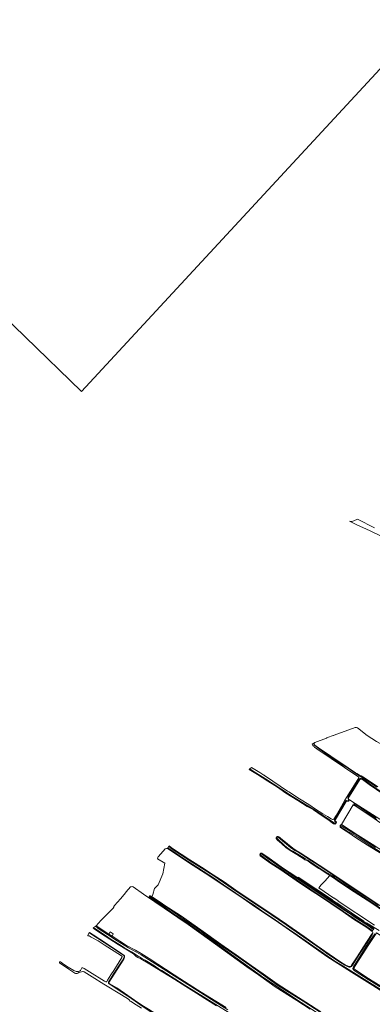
# Model space of a CAD drawing. Header units: metres. Extents: x 149984 to 156489, y 469398 to 478068.
# Tile 836 of 854: x 151732 to 152143, y 475154 to 476299. Entities that reach past the tile are written whole.
import ezdxf

# ---------------------------------------------------------------- set-up
doc = ezdxf.new("R2010")
doc.units = ezdxf.units.M
doc.header["$LTSCALE"] = 0.75
for name, color, linetype, lineweight in [('B-WE-GR-GRAS-GV', 252, 'Continuous', 13), ('B-WE-OG-TERREIN_BEGROEID-GV', 252, 'Continuous', 18), ('B-WE-OG-TERREIN_OEVER-GV', 252, 'Continuous', 18), ('B-WE-OG-WATER-GV', 252, 'Continuous', 18), ('B-WE-OG-WATER_SLOOT-GV', 252, 'Continuous', 18)]:
    doc.layers.add(name, color=color, linetype=linetype, lineweight=lineweight)

msp = doc.modelspace()

# ---------------------------------------------------------------- linework, layer by layer
at = {"layer": 'B-WE-GR-GRAS-GV', "flags": 128}
for points in [[(152122.966, 475476.121), (152098.32, 475467.231), (152097.575, 475466.962), (152097.082, 475466.785), (152090.494, 475464.409), (152089.777, 475464.151)], [(152156.662, 475454.916), (152147.563, 475459.981), (152136.779, 475466.699), (152125.43, 475475.775)], [(152089.478, 475463.615), (152076.052, 475458.604)], [(152075.819, 475455.698), (152080.035, 475452.592), (152094.477, 475442.651), (152106.179, 475434.992), (152123.34, 475423.58), (152124.81, 475422.592), (152126.574, 475421.527), (152128.043, 475420.718), (152129.935, 475419.752), (152131.975, 475418.722), (152133.763, 475417.72), (152149.178, 475407.124)], [(152155.097, 475398.883), (152139.212, 475409.978), (152131.285, 475415.476), (152129.988, 475415.908), (152128.868, 475415.949), (152128.244, 475415.77), (152120.015, 475402.558), (152115.572, 475395.038), (152115.052, 475394.031), (152115.195, 475392.885), (152116.351, 475391.844), (152122.779, 475387.773), (152142.913, 475375.022)], [(152153.882, 475364.217), (152139.819, 475373.807), (152122.87, 475384.858), (152121.89, 475385.425), (152121.584, 475385.602), (152120.381, 475386.297), (152106.89, 475363.36), (152126.15, 475351.046), (152142.581, 475340.541), (152164.782, 475326.2)], [(151901.832, 475335.078), (151894.044, 475326.271), (151893.641, 475326.092), (151892.877, 475323.531), (151901.49, 475318.23), (151898.84, 475306.056), (151893.622, 475293.053), (151889.316, 475288.747), (151887.245, 475281.707), (151886.324, 475279.076)], [(152189.628, 475147.48), (152163.767, 475163.37), (152143.598, 475176.103), (152118.718, 475191.633), (152089.743, 475209.931), (152080.758, 475216.37), (152055.246, 475234.017), (152029.88, 475252.033), (152006.765, 475267.267), (151992.491, 475277.128), (151981.99, 475284.115), (151953.524, 475303.36), (151928.833, 475319.103), (151904.438, 475335.279)], [(152150.73, 475240.091), (152135.979, 475249.12), (152135.615, 475248.624), (152132.903, 475250.476), (152133.135, 475250.872), (152118.545, 475260.439), (152101.715, 475272.238), (152101.571, 475271.888), (152096.301, 475275.443), (152096.556, 475275.81), (152056.641, 475302.194), (152056.211, 475301.335), (152097.135, 475273.598), (152108.162, 475265.976), (152117.838, 475259.523), (152121.085, 475257.471), (152137.815, 475246.522), (152144.801, 475242.035)], [(152163.247, 475257.594), (152142.342, 475271.642), (152126.969, 475281.563), (152116.405, 475288.311), (152104.695, 475296.272), (152097.615, 475301.186), (152093.48, 475303.998), (152087.4, 475297.549), (152083.37, 475293.08), (152080.457, 475289.632), (152097.879, 475277.728), (152098.037, 475277.933), (152103.175, 475274.411), (152103.005, 475274.156), (152145.24, 475246.375)], [(151861.43, 475290.919), (151856.153, 475284.916)], [(151876.499, 475282.461), (151864.364, 475290.909)], [(151855.859, 475284.088), (151849.758, 475276.864), (151842.865, 475269.237), (151842.506, 475268.751), (151842.401, 475268.44), (151842.156, 475267.837), (151841.883, 475267.052), (151841.351, 475266.194), (151840.593, 475265.361), (151832.687, 475257.599), (151826.95, 475251.697), (151821.408, 475245.393), (151836.059, 475235.952), (151837.896, 475238.635), (151841.377, 475236.008), (151839.922, 475233.463), (151856.617, 475222.705), (151867.133, 475217.255), (151873.865, 475213.31), (151883.005, 475207.362), (151912.289, 475188.385), (151924.35, 475180.886), (151943.536, 475168.392), (151972.721, 475150.435)], [(152070.423, 475148.639), (152055.025, 475158.436), (152029.829, 475174.408), (152010.207, 475188.327), (151996.961, 475197.95), (151974.308, 475213.948), (151953.302, 475229.025), (151928.483, 475246.838), (151916.365, 475255.082), (151900.391, 475266.11), (151889.778, 475273.257), (151882.801, 475278.182), (151876.499, 475282.461)], [(151886.324, 475279.076), (151887.058, 475278.603), (151895.971, 475272.82), (151901.241, 475269.267), (151919.552, 475257.283), (151943.1, 475240.94), (151966.551, 475224.031), (151984.511, 475211.57), (152001.793, 475199.494), (152015.643, 475189.633), (152031.975, 475178.169), (152048.533, 475167.402), (152065.445, 475156.79), (152082.874, 475145.425)], [(152154.851, 475232.764), (152148.398, 475236.762), (152147.566, 475237.277), (152146.618, 475235.462), (152138.778, 475223.858), (152124.951, 475202.211), (152121.883, 475197.1), (152121.459, 475195.861), (152121.553, 475195.389), (152123.463, 475193.719), (152138.516, 475184.113), (152142.57, 475181.593), (152164.401, 475168.106), (152173.884, 475162.111), (152191.077, 475151.806)]]:
    msp.add_lwpolyline(points, dxfattribs=at)
at = {"layer": 'B-WE-GR-GRAS-GV'}
for points in [[(152125.43, 475475.775, 0.19552288), (152122.966, 475476.121)], [(152089.777, 475464.151, -0.08877359), (152089.478, 475463.615)], [(152076.052, 475458.604, 0.4952546), (152075.819, 475455.698)], [(151904.438, 475335.279, 0.29810147), (151901.832, 475335.078)], [(151862.163, 475290.962, -0.11277228), (151861.43, 475290.919)], [(151864.364, 475290.909, 0.290255), (151862.163, 475290.962)], [(151856.153, 475284.916, -0.13030234), (151855.859, 475284.088)]]:
    msp.add_lwpolyline(points, format="xyb", dxfattribs=at)
at = {"layer": 'B-WE-OG-TERREIN_BEGROEID-GV', "flags": 128}
msp.add_lwpolyline([(152145.41, 475708.217), (152125.566, 475718.536), (152121.223, 475716.333), (152118.962, 475715.663), (152116.119, 475716.172), (152124.2, 475712.32), (152140.4, 475705.02), (152188.62, 475681.55)], dxfattribs=at)
at = {"layer": 'B-WE-OG-TERREIN_OEVER-GV'}
for points in [[(152074.794, 475457.842, 0.08243145), (152074.741, 475456.714)], [(152074.741, 475456.714, 0.15069596), (152075.451, 475455.399)], [(152075.819, 475455.698, -0.4952546), (152076.052, 475458.604)], [(152122.779, 475387.773, 0.85004901), (152121.584, 475385.602)], [(152122.172, 475385.749, -0.99262962), (152122.72, 475387.026)], [(152097.826, 475364.259, 0.18231923), (152099.362, 475363.876)], [(152099.362, 475363.876, 0.05008093), (152099.693, 475363.907)], [(152099.693, 475363.907, 0.46084066), (152101, 475366.199)], [(152099.944, 475367.377, -0.23170819), (152099.871, 475369.176)], [(152101, 475366.199, -0.03758641), (152099.944, 475367.377)], [(152106.89, 475363.36, 0.37649085), (152105.346, 475360.165)], [(152106.015, 475360.275, -0.82207988), (152106.701, 475361.604)], [(152033.09, 475349.179, 0.61878661), (152030.81, 475346.999)], [(152031.821, 475347.28, -0.79838497), (152033.225, 475348.527)], [(151884.38, 475280.328, 0.56181595), (151882.801, 475278.182)], [(151883.731, 475278.861, -0.86100742), (151884.07, 475279.818)], [(151853.491, 475210.802, -0.31707537), (151854.104, 475209.164)], [(151835.581, 475179.952, 0.40089318), (151836.414, 475177.89)], [(151836.527, 475178.492, -0.27173758), (151836.238, 475179.398)]]:
    msp.add_lwpolyline(points, format="xyb", dxfattribs=at)
at = {"layer": 'B-WE-OG-TERREIN_OEVER-GV', "flags": 128}
for points in [[(152076.052, 475458.604), (152074.794, 475457.842)], [(152075.451, 475455.399), (152081.135, 475451.138), (152087.732, 475446.588), (152093.596, 475442.477), (152098.977, 475438.97), (152105.207, 475434.715), (152112.63, 475429.909), (152117.361, 475426.828), (152123.008, 475422.966), (152125.938, 475421.057), (152130.308, 475418.398), (152134.92, 475415.464), (152141.097, 475411.46), (152148.163, 475406.927)], [(152149.178, 475407.124), (152133.763, 475417.72), (152131.975, 475418.722), (152129.935, 475419.752), (152128.043, 475420.718), (152126.574, 475421.527), (152124.81, 475422.592), (152123.34, 475423.58), (152106.179, 475434.992), (152094.477, 475442.651), (152080.035, 475452.592), (152075.819, 475455.698)], [(152155.591, 475399.574), (152139.698, 475410.676), (152131.669, 475416.243), (152130.14, 475416.752), (152128.765, 475416.803), (152127.696, 475416.498), (152119.29, 475403.003), (152114.584, 475395.043), (152114.407, 475394.224), (152114.626, 475393.277), (152115.258, 475392.019), (152115.501, 475391.491), (152115.365, 475391.018), (152114.864, 475390.698), (152114.214, 475390.848), (152113.252, 475391.134), (152112.707, 475391.117), (152112.008, 475390.877), (152108.679, 475385.492), (152099.713, 475370.826), (152098.999, 475368.433), (152099.356, 475366.854), (152100.222, 475365.836), (152100.222, 475365.275), (152099.866, 475364.817), (152098.643, 475364.869), (152089.167, 475371.488), (152074.598, 475380.909), (152050.064, 475395.894), (152036.389, 475404.874), (152018.56, 475416.536), (152004.222, 475425.266), (152000.285, 475428.03), (151999.528, 475427.392), (152009.124, 475421.351), (152021.415, 475413.849), (152032.646, 475406.559), (152042.193, 475399.83), (152056.092, 475391.041), (152066.853, 475384.4), (152073.895, 475380.592), (152074.605, 475380.084), (152076.544, 475378.695), (152080.999, 475375.783), (152091.075, 475369.133), (152097.826, 475364.259)], [(152116.351, 475391.844), (152115.195, 475392.885), (152115.052, 475394.031), (152115.572, 475395.038), (152120.015, 475402.558), (152128.244, 475415.77), (152128.868, 475415.949), (152129.988, 475415.908), (152131.285, 475415.476), (152139.212, 475409.978), (152155.097, 475398.883)], [(152099.871, 475369.176), (152112.437, 475390.096), (152115.051, 475390.314), (152116.351, 475391.844)], [(152121.584, 475385.602), (152121.89, 475385.425), (152122.87, 475384.858), (152139.819, 475373.807), (152153.882, 475364.217)], [(152147.937, 475369.191), (152135.242, 475377.399), (152122.172, 475385.749)], [(152122.72, 475387.026), (152125.791, 475385.15), (152135.375, 475378.914), (152147.199, 475371.253)], [(152513.065, 475115.863), (152469.144, 475154.492), (152458.825, 475163.488), (152445.464, 475173.806), (152415.83, 475197.222), (152385.139, 475220.77), (152363.31, 475237.835), (152340.821, 475251.329), (152310.394, 475270.115), (152278.512, 475289.826), (152240.676, 475313.639), (152197.681, 475340.229), (152142.913, 475375.022), (152122.779, 475387.773)], [(152105.346, 475360.165), (152109.249, 475357.69), (152115.34, 475353.582), (152123.179, 475348.266), (152137.174, 475339.43), (152149.424, 475332.058), (152166.979, 475320.932), (152182.759, 475310.113), (152198.106, 475300.669), (152227.524, 475281.105), (152257.413, 475261.828), (152272.855, 475251.783), (152292.369, 475239.489), (152303.153, 475232.744), (152320.202, 475221.633), (152344.994, 475205.666), (152352.068, 475200.894), (152354.466, 475199.118)], [(152153.887, 475330.256), (152141.493, 475337.976), (152123.486, 475350.01), (152112.516, 475356.468), (152106.015, 475360.275)], [(152106.701, 475361.604), (152108.565, 475360.564), (152112.99, 475357.997), (152122.094, 475352.57), (152127.516, 475349.204), (152131.367, 475346.641), (152137.389, 475342.631), (152146.482, 475336.737)], [(152428.86, 475145.94), (152414.044, 475157.317), (152382.029, 475182.452), (152354.116, 475204.016), (152329.906, 475220.155), (152267.465, 475259.71), (152191.529, 475308.923), (152174.45, 475319.955), (152164.782, 475326.2), (152142.581, 475340.541), (152126.15, 475351.046), (152106.89, 475363.36)], [(152030.81, 475346.999), (152032.626, 475345.155), (152037.147, 475341.096), (152042.745, 475336.068), (152047.258, 475332.916), (152054.882, 475328.444), (152063.384, 475323.006), (152064.42, 475322.312), (152065.633, 475321.681), (152068.23, 475320.515), (152069.664, 475319.587), (152072.78, 475317.306), (152080.403, 475312.251), (152082.136, 475311.175), (152091.186, 475305.559), (152093.48, 475303.998), (152097.615, 475301.186), (152104.695, 475296.272), (152116.405, 475288.311), (152126.969, 475281.563), (152142.342, 475271.642), (152163.247, 475257.594)], [(152330.41, 475147.65), (152320.685, 475154.211), (152306.87, 475164.128), (152299.558, 475169.339), (152295.365, 475172.215), (152287.95, 475177.087), (152237.337, 475210.159), (152196.988, 475236.353), (152173.043, 475252.493), (152152.802, 475265.59), (152120.92, 475286.756), (152101.076, 475299.721), (152096.313, 475303.425), (152087.465, 475308.756), (152082.646, 475311.935), (152067.902, 475321.661), (152065.012, 475323.227), (152062.002, 475325.144), (152054.323, 475330.048), (152050.223, 475332.287), (152046.041, 475334.763), (152040.92, 475338.59), (152031.821, 475347.28)], [(152323.508, 475155.177), (152312.766, 475163.269), (152294.778, 475176.177), (152275.722, 475188.144), (152239.502, 475212.069), (152187.639, 475245.234), (152088.684, 475311.116), (152072.17, 475321.933), (152058.681, 475330.218), (152054.068, 475333.006), (152050.267, 475335.691), (152039.874, 475344.228), (152036.023, 475347.58), (152034.86, 475348.592), (152033.09, 475349.179)], [(152033.225, 475348.527), (152036.107, 475346.314), (152047.773, 475336.67), (152051.46, 475333.979), (152053.508, 475332.562), (152057.516, 475330.222), (152065.013, 475325.517), (152070.17, 475322.374), (152075.037, 475319.175), (152083.299, 475313.648), (152093.995, 475306.585), (152104.735, 475299.33), (152113.251, 475293.647), (152122.751, 475287.386), (152131.488, 475281.59), (152141.288, 475275.169), (152150.22, 475269.23)], [(152175.487, 475157.011), (152111.67, 475196.804), (152099.287, 475204.424), (152056.928, 475233.949), (152055.914, 475234.583), (152046.082, 475241.3), (152037.697, 475247.117), (152025.952, 475255.333), (152014.401, 475263.079), (152005.542, 475269.025), (151996.012, 475275.374), (151983.825, 475283.479), (151969.815, 475293.106), (151958.994, 475300.514), (151939.228, 475313.482), (151922.91, 475323.896), (151904.901, 475336.058), (151904.438, 475335.279), (151928.833, 475319.103), (151953.524, 475303.36), (151981.99, 475284.115), (151992.491, 475277.128), (152006.765, 475267.267), (152029.88, 475252.033), (152055.246, 475234.017), (152080.758, 475216.37), (152089.743, 475209.931), (152118.718, 475191.633), (152143.598, 475176.103)], [(152143.212, 475237.589), (152141.944, 475235.274), (152132.64, 475220.948), (152125.118, 475209.445), (152120.609, 475202.502), (152119.154, 475200.337), (152117.674, 475198.333), (152117.064, 475198.128), (152116.099, 475198.048), (152114.906, 475198.406), (152111.252, 475200.266), (152106.336, 475203.355), (152092.611, 475212.474), (152078.694, 475222.294), (152063.667, 475233.033), (152049.418, 475242.74), (152043.137, 475247.198), (152025.854, 475259.036), (152005.937, 475272.135), (151983.995, 475286.963), (151970.206, 475296.557), (151957.681, 475304.959), (151947.1, 475311.698), (151930.503, 475322.126), (151910.274, 475335.422), (151906.391, 475338.568), (151905.963, 475337.847), (151909.84, 475334.817), (151930.1, 475321.5), (151946.702, 475311.069), (151957.273, 475304.335), (151969.786, 475295.942), (151983.574, 475286.349), (152005.524, 475271.515), (152025.439, 475258.417), (152042.711, 475246.586), (152048.993, 475242.129), (152063.241, 475232.422), (152078.263, 475221.687), (152092.19, 475211.86), (152105.932, 475202.73), (152110.884, 475199.617), (152114.627, 475197.712), (152116.02, 475197.294), (152117.216, 475197.393), (152117.983, 475197.651), (152118.674, 475198.054), (152120.695, 475201.032), (152125.748, 475209.047), (152133.264, 475220.541), (152142.584, 475234.892), (152143.953, 475237.391)], [(152144.801, 475242.035), (152137.815, 475246.522), (152121.085, 475257.471), (152117.838, 475259.523), (152108.162, 475265.976), (152097.135, 475273.598), (152056.211, 475301.335), (152045.976, 475308.051), (152036.889, 475314.151), (152022.899, 475324.083), (152014.379, 475329.869), (152013.643, 475330.085), (152012.979, 475329.96), (152012.213, 475329.189), (152011.753, 475328.323), (152011.834, 475327.694), (152012.489, 475326.933), (152024.808, 475317.978), (152035.028, 475311.339), (152045.277, 475304.494), (152054.062, 475298.319), (152069.788, 475287.823), (152080.159, 475281.044), (152108.717, 475261.582), (152120.945, 475253.323), (152136.631, 475243.331), (152142.786, 475238.964), (152143.127, 475238.44)], [(152143.333, 475239.49), (152137.047, 475243.949), (152121.354, 475253.946), (152109.135, 475262.198), (152080.573, 475281.663), (152070.199, 475288.444), (152054.483, 475298.933), (152045.698, 475305.108), (152035.438, 475311.961), (152025.23, 475318.592), (152012.997, 475327.485), (152012.542, 475328.013), (152012.401, 475328.497), (152012.633, 475329.033), (152013.218, 475329.549), (152013.803, 475329.371), (152022.295, 475323.096), (152036.227, 475313.259), (152044.797, 475307.439), (152055.548, 475300.009), (152097.011, 475272.743), (152107.763, 475265.106), (152118.052, 475258.565), (152120.688, 475256.76), (152137.55, 475245.73), (152144.676, 475240.927)], [(151882.801, 475278.182), (151889.778, 475273.257), (151900.391, 475266.11), (151916.365, 475255.082), (151928.483, 475246.838), (151953.302, 475229.025), (151974.308, 475213.948), (151996.961, 475197.95), (152010.207, 475188.327), (152029.829, 475174.408), (152055.025, 475158.436), (152070.423, 475148.639)], [(152078.771, 475144.3), (152060.039, 475156.259), (152016.538, 475184.803), (151955.369, 475229.179), (151936.165, 475242.868), (151925.104, 475250.419), (151912.131, 475259.116), (151900.388, 475267.469), (151893.741, 475272.12), (151886.626, 475276.852), (151883.731, 475278.861)], [(151884.07, 475279.818), (151887.206, 475277.82), (151893.27, 475273.851), (151902.181, 475267.823), (151909.084, 475263.13), (151916.255, 475258.212), (151923.846, 475252.972), (151929.037, 475249.475), (151935.49, 475244.877), (151943.737, 475239.182), (151946.854, 475236.953), (151957.946, 475228.822), (151967.142, 475222.275), (151982.97, 475211.723), (151999.486, 475200.085), (152032.929, 475176.167), (152062.457, 475157.752), (152082.142, 475145.052)], [(152082.874, 475145.425), (152065.445, 475156.79), (152048.533, 475167.402), (152031.975, 475178.169), (152015.643, 475189.633), (152001.793, 475199.494), (151984.511, 475211.57), (151966.551, 475224.031), (151943.1, 475240.94), (151919.552, 475257.283), (151901.241, 475269.267), (151895.971, 475272.82), (151887.058, 475278.603), (151886.324, 475279.076), (151884.38, 475280.328)], [(151972.721, 475150.435), (151943.536, 475168.392), (151924.35, 475180.886), (151912.289, 475188.385), (151883.005, 475207.362), (151873.865, 475213.31), (151867.133, 475217.255), (151856.617, 475222.705), (151839.922, 475233.463), (151836.059, 475235.952), (151821.408, 475245.393), (151821.19, 475245.247)], [(151821.19, 475245.247), (151821.223, 475245.084), (151821.916, 475244.264), (151822.567, 475243.481), (151823.934, 475242.392), (151834.656, 475235.449), (151845.979, 475227.844), (151859.05, 475219.84), (151868.22, 475214.709), (151873.898, 475211.605), (151912.083, 475187.163), (151974.602, 475147.629)], [(151836.238, 475179.398), (151853.554, 475206.716), (151853.849, 475207.271), (151854.106, 475207.847), (151854.322, 475208.438), (151854.495, 475209.042), (151854.552, 475209.562), (151854.464, 475210.098), (151854.233, 475210.589), (151853.893, 475210.986), (151848.703, 475214.733), (151833.372, 475224.953), (151817.995, 475234.831), (151813.792, 475237.707), (151813.383, 475237.224), (151813.903, 475236.888), (151848.443, 475214.516), (151853.491, 475210.802)], [(151818.436, 475243.187), (151818.119, 475242.813), (151817.969, 475242.636), (151819.19, 475241.844), (151827.631, 475236.158), (151847.215, 475223.842), (151857.983, 475217.2), (151862.866, 475214.146), (151864.006, 475213.33), (151865.111, 475212.521), (151866.042, 475211.658), (151866.964, 475210.851), (151868.167, 475209.912), (151869.99, 475208.759), (151873.364, 475207.091), (151881.933, 475202.19), (151892.08, 475195.7), (151899.045, 475191.517), (151912.935, 475183.153), (151925.757, 475174.805), (151938.169, 475167.111), (151948.064, 475160.868), (151961.423, 475152.508)], [(152011.95, 475122.058), (151923.844, 475176.959), (151897.769, 475193.538), (151893.748, 475195.8), (151889.184, 475198.961), (151884.255, 475202.06), (151878.61, 475205.427), (151874.296, 475207.947), (151870.338, 475210.222), (151862.489, 475215.127), (151854.581, 475219.724), (151847.636, 475223.964), (151837.869, 475230.373), (151832.275, 475234.254), (151822.92, 475240.392), (151819.839, 475242.352), (151818.436, 475243.187)], [(152145.568, 475236.052), (152137.776, 475224.517), (152123.931, 475202.843), (152120.79, 475197.609), (152120.218, 475195.944), (152120.457, 475194.754), (152122.741, 475192.756), (152137.876, 475183.097), (152141.938, 475180.573), (152163.765, 475167.088)], [(152164.401, 475168.106), (152142.57, 475181.593), (152138.516, 475184.113), (152123.463, 475193.719), (152121.553, 475195.389), (152121.459, 475195.861), (152121.883, 475197.1), (152124.951, 475202.211), (152138.778, 475223.858), (152146.618, 475235.462)], [(151854.104, 475209.164), (151851.525, 475204.873), (151841.128, 475188.688), (151835.581, 475179.952)], [(151836.414, 475177.89), (151839.654, 475176.05), (151849.502, 475169.604), (151858.303, 475163.737), (151862.807, 475160.617), (151866.792, 475157.768), (151872.07, 475153.938), (151885.309, 475145.185), (151895.37, 475138.754), (151896.632, 475138.039), (151897.722, 475137.442), (151898.502, 475137.085), (151899.214, 475136.775), (151900.079, 475136.103), (151900.572, 475135.397), (151901.259, 475134.469)], [(151983.346, 475080.61), (151978.356, 475083.555), (151925.563, 475120.868), (151882.484, 475148.562), (151874.532, 475153.357), (151866.166, 475159.05), (151858.179, 475164.585), (151845.315, 475173.294), (151836.527, 475178.492)]]:
    msp.add_lwpolyline(points, dxfattribs=at)
at = {"layer": 'B-WE-OG-WATER-GV', "flags": 128}
for points in [[(151541.614, 476121.311), (151804.165, 475867.111), (152204.729, 476299.398), (152489.525, 476037.089), (152774.321, 475774.781), (153072.085, 476107.194), (153354.299, 475847.263), (153636.514, 475587.333), (153913.415, 475327.041), (154224.735, 475099.01)], [(152074.794, 475457.842), (152072.7, 475456.572), (152073.168, 475455.838)], [(152148.163, 475406.927), (152141.097, 475411.46), (152134.92, 475415.464), (152130.308, 475418.398), (152125.938, 475421.057), (152123.008, 475422.966), (152117.361, 475426.828), (152112.63, 475429.909), (152105.207, 475434.715), (152098.977, 475438.97), (152093.596, 475442.477), (152087.732, 475446.588), (152081.135, 475451.138), (152075.451, 475455.399)], [(152075.702, 475453.297), (152078.226, 475451.467), (152110.292, 475429.484), (152121.221, 475422.392), (152126.61, 475418.704)], [(152096.406, 475369.28), (152094.995, 475369.948), (152090.64, 475372.544), (152085.312, 475375.68), (152076.862, 475381.329), (152068.938, 475386.388), (152058.027, 475393.291), (152045.662, 475401.174), (152044.302, 475402.09), (152035.663, 475407.91), (152018.493, 475419.517), (152017.846, 475419.928), (152016.929, 475420.693), (152016.548, 475420.751), (152011.866, 475423.722), (152004.195, 475428.324), (152002.242, 475429.68), (152000.285, 475428.03), (152004.222, 475425.266), (152018.56, 475416.536), (152036.389, 475404.874), (152050.064, 475395.894), (152074.598, 475380.909), (152089.167, 475371.488), (152098.643, 475364.869), (152099.866, 475364.817), (152100.222, 475365.275), (152100.222, 475365.836), (152099.356, 475366.854), (152098.999, 475368.433), (152099.713, 475370.826), (152108.679, 475385.492), (152112.008, 475390.877), (152112.707, 475391.117), (152113.252, 475391.134), (152114.214, 475390.848), (152114.864, 475390.698), (152115.365, 475391.018), (152115.501, 475391.491), (152115.258, 475392.019), (152114.626, 475393.277), (152114.407, 475394.224), (152114.584, 475395.043), (152119.29, 475403.003), (152127.696, 475416.498), (152128.765, 475416.803), (152130.14, 475416.752), (152131.669, 475416.243), (152139.698, 475410.676), (152155.591, 475399.574)], [(152126.953, 475417.53), (152125.989, 475415.761), (152111.035, 475391.436), (152107.145, 475384.759), (152100.641, 475373.735), (152098.068, 475369.619)], [(152106.015, 475360.275), (152112.516, 475356.468), (152123.486, 475350.01), (152141.493, 475337.976), (152153.887, 475330.256)], [(152146.482, 475336.737), (152137.389, 475342.631), (152131.367, 475346.641), (152127.516, 475349.204), (152122.094, 475352.57), (152112.99, 475357.997), (152108.565, 475360.564), (152106.701, 475361.604)]]:
    msp.add_lwpolyline(points, dxfattribs=at)
at = {"layer": 'B-WE-OG-WATER-GV'}
for points in [[(152073.168, 475455.838, 0.07980154), (152075.702, 475453.297)], [(152074.741, 475456.714, -0.08243145), (152074.794, 475457.842)], [(152075.451, 475455.399, -0.15069596), (152074.741, 475456.714)], [(152126.61, 475418.704, -0.34398603), (152126.953, 475417.53)], [(152098.068, 475369.619, -0.36802809), (152096.406, 475369.28)], [(152106.701, 475361.604, 0.82207988), (152106.015, 475360.275)]]:
    msp.add_lwpolyline(points, format="xyb", dxfattribs=at)
at = {"layer": 'B-WE-OG-WATER_SLOOT-GV'}
for points in [[(152122.72, 475387.026, 0.99262962), (152122.172, 475385.749)], [(152033.225, 475348.527, 0.79838497), (152031.821, 475347.28)], [(151884.07, 475279.818, 0.86100742), (151883.731, 475278.861)], [(151811.592, 475233.795, -0.19873853), (151813.339, 475233.662)], [(151854.104, 475209.164, 0.31707537), (151853.491, 475210.802)], [(151780.042, 475203.591, 0.80912942), (151778.766, 475202.29)], [(151796.557, 475190.342, 0.2445435), (151799.968, 475190.264)], [(151803.082, 475193.595, -0.20496291), (151798.194, 475192.19)], [(151799.968, 475190.264, -0.11375533), (151805.77, 475192.27)], [(151804.795, 475196.463, -0.01185775), (151803.082, 475193.595)], [(151806.02, 475196.663, 0.30637258), (151804.795, 475196.463)], [(151833.84, 475180.772, -0.28598351), (151832.687, 475180.402)], [(151836.414, 475177.89, -0.40089318), (151835.581, 475179.952)]]:
    msp.add_lwpolyline(points, format="xyb", dxfattribs=at)
at = {"layer": 'B-WE-OG-WATER_SLOOT-GV', "flags": 128}
for points in [[(152122.172, 475385.749), (152135.242, 475377.399), (152147.937, 475369.191)], [(152147.199, 475371.253), (152135.375, 475378.914), (152125.791, 475385.15), (152122.72, 475387.026)], [(152031.821, 475347.28), (152040.92, 475338.59), (152046.041, 475334.763), (152050.223, 475332.287), (152054.323, 475330.048), (152062.002, 475325.144), (152065.012, 475323.227), (152067.902, 475321.661), (152082.646, 475311.935), (152087.465, 475308.756), (152096.313, 475303.425), (152101.076, 475299.721), (152120.92, 475286.756), (152152.802, 475265.59), (152173.043, 475252.493), (152196.988, 475236.353), (152237.337, 475210.159), (152287.95, 475177.087), (152295.365, 475172.215), (152299.558, 475169.339), (152306.87, 475164.128), (152320.685, 475154.211), (152330.41, 475147.65)], [(152150.22, 475269.23), (152141.288, 475275.169), (152131.488, 475281.59), (152122.751, 475287.386), (152113.251, 475293.647), (152104.735, 475299.33), (152093.995, 475306.585), (152083.299, 475313.648), (152075.037, 475319.175), (152070.17, 475322.374), (152065.013, 475325.517), (152057.516, 475330.222), (152053.508, 475332.562), (152051.46, 475333.979), (152047.773, 475336.67), (152036.107, 475346.314), (152033.225, 475348.527)], [(152143.953, 475237.391), (152142.584, 475234.892), (152133.264, 475220.541), (152125.748, 475209.047), (152120.695, 475201.032), (152118.674, 475198.054), (152117.983, 475197.651), (152117.216, 475197.393), (152116.02, 475197.294), (152114.627, 475197.712), (152110.884, 475199.617), (152105.932, 475202.73), (152092.19, 475211.86), (152078.263, 475221.687), (152063.241, 475232.422), (152048.993, 475242.129), (152042.711, 475246.586), (152025.439, 475258.417), (152005.524, 475271.515), (151983.574, 475286.349), (151969.786, 475295.942), (151957.273, 475304.335), (151946.702, 475311.069), (151930.1, 475321.5), (151909.84, 475334.817), (151905.963, 475337.847), (151904.901, 475336.058), (151922.91, 475323.896), (151939.228, 475313.482), (151958.994, 475300.514), (151969.815, 475293.106), (151983.825, 475283.479), (151996.012, 475275.374), (152005.542, 475269.025), (152014.401, 475263.079), (152025.952, 475255.333), (152037.697, 475247.117), (152046.082, 475241.3), (152055.914, 475234.583), (152056.928, 475233.949), (152099.287, 475204.424), (152111.67, 475196.804), (152175.487, 475157.011)], [(152144.676, 475240.927), (152137.55, 475245.73), (152120.688, 475256.76), (152118.052, 475258.565), (152107.763, 475265.106), (152097.011, 475272.743), (152055.548, 475300.009), (152044.797, 475307.439), (152036.227, 475313.259), (152022.295, 475323.096), (152013.803, 475329.371), (152013.218, 475329.549), (152012.633, 475329.033), (152012.401, 475328.497), (152012.542, 475328.013), (152012.997, 475327.485), (152025.23, 475318.592), (152035.438, 475311.961), (152045.698, 475305.108), (152054.483, 475298.933), (152070.199, 475288.444), (152080.573, 475281.663), (152109.135, 475262.198), (152121.354, 475253.946), (152137.047, 475243.949), (152143.333, 475239.49)], [(151883.731, 475278.861), (151886.626, 475276.852), (151893.741, 475272.12), (151900.388, 475267.469), (151912.131, 475259.116), (151925.104, 475250.419), (151936.165, 475242.868), (151955.369, 475229.179), (152016.538, 475184.803), (152060.039, 475156.259), (152078.771, 475144.3)], [(152082.142, 475145.052), (152062.457, 475157.752), (152032.929, 475176.167), (151999.486, 475200.085), (151982.97, 475211.723), (151967.142, 475222.275), (151957.946, 475228.822), (151946.854, 475236.953), (151943.737, 475239.182), (151935.49, 475244.877), (151929.037, 475249.475), (151923.846, 475252.972), (151916.255, 475258.212), (151909.084, 475263.13), (151902.181, 475267.823), (151893.27, 475273.851), (151887.206, 475277.82), (151884.07, 475279.818)], [(151974.602, 475147.629), (151912.083, 475187.163), (151873.898, 475211.605), (151868.22, 475214.709), (151859.05, 475219.84), (151845.979, 475227.844), (151834.656, 475235.449), (151823.934, 475242.392), (151822.567, 475243.481), (151821.916, 475244.264), (151821.223, 475245.084), (151821.19, 475245.247), (151818.872, 475243.701), (151818.436, 475243.187)], [(151853.491, 475210.802), (151848.443, 475214.516), (151813.903, 475236.888), (151813.383, 475237.224), (151811.777, 475234.441), (151811.592, 475233.795)], [(151813.339, 475233.662), (151815.758, 475232.424), (151823.656, 475227.911), (151830.736, 475223.335), (151850.844, 475210.568), (151851.646, 475209.643), (151851.461, 475208.594), (151842.085, 475193.544), (151838.595, 475188.356), (151834.754, 475182.098), (151833.84, 475180.772)], [(151818.436, 475243.187), (151819.839, 475242.352), (151822.92, 475240.392), (151832.275, 475234.254), (151837.869, 475230.373), (151847.636, 475223.964), (151854.581, 475219.724), (151862.489, 475215.127), (151870.338, 475210.222), (151874.296, 475207.947), (151878.61, 475205.427), (151884.255, 475202.06), (151889.184, 475198.961), (151893.748, 475195.8), (151897.769, 475193.538), (151923.844, 475176.959), (152011.95, 475122.058)], [(152163.765, 475167.088), (152141.938, 475180.573), (152137.876, 475183.097), (152122.741, 475192.756), (152120.457, 475194.754), (152120.218, 475195.944), (152120.79, 475197.609), (152123.931, 475202.843), (152137.776, 475224.517), (152145.568, 475236.052)], [(151835.581, 475179.952), (151841.128, 475188.688), (151851.525, 475204.873), (151854.104, 475209.164)], [(151778.766, 475202.29), (151789.473, 475195.08), (151796.557, 475190.342)], [(151798.194, 475192.19), (151795.565, 475193.448), (151788.79, 475197.477), (151783.252, 475200.991), (151780.042, 475203.591)], [(151805.77, 475192.27), (151806.27, 475192.3), (151807.45, 475191.98), (151816.63, 475186.22), (151830.22, 475177.78), (151850.85, 475165.1), (151858.87, 475160.15), (151859.53, 475159.78), (151859.8, 475159.39), (151861.065, 475157.86), (151862, 475157.286), (151864.749, 475155.599), (151874.292, 475149.739)], [(151832.687, 475180.402), (151832.571, 475180.429), (151830.983, 475181.27), (151813.713, 475191.817), (151807.455, 475195.892), (151806.02, 475196.663)], [(151872.07, 475153.938), (151866.792, 475157.768), (151862.807, 475160.617), (151858.303, 475163.737), (151849.502, 475169.604), (151839.654, 475176.05), (151836.414, 475177.89)]]:
    msp.add_lwpolyline(points, dxfattribs=at)

doc.saveas('drawing.dxf')
